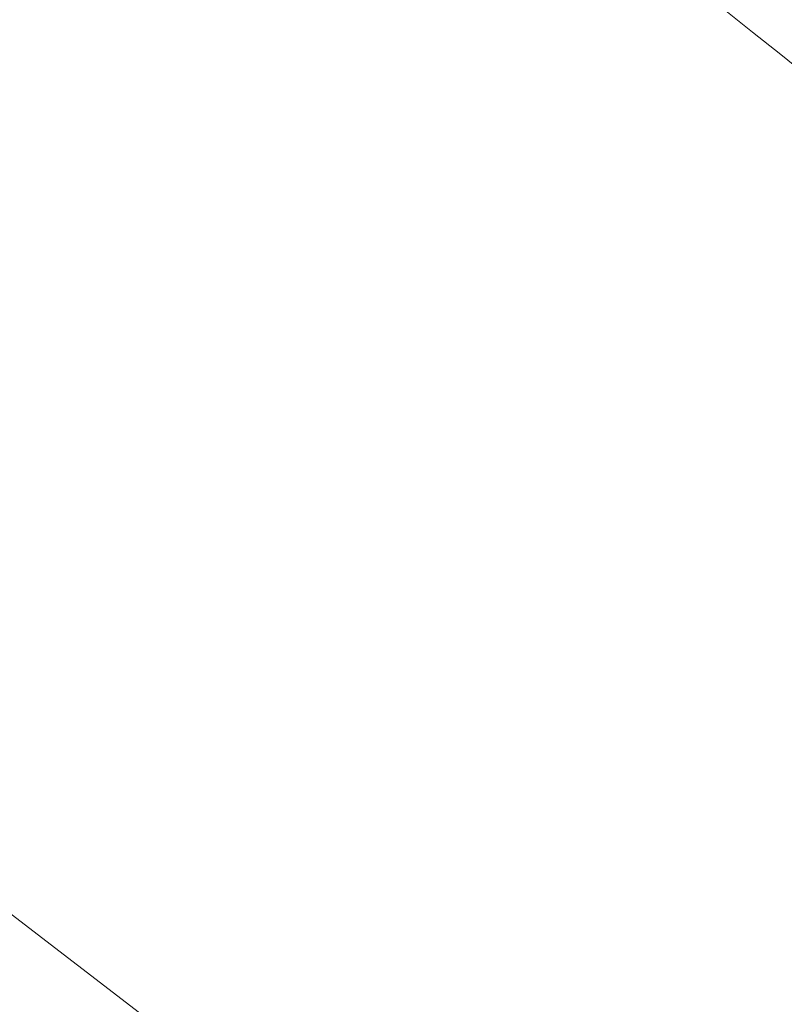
# Model space of a CAD drawing. Header units: metres. Extents: x 163628 to 168255, y 402691 to 405367.
# Tile 477 of 656: x 165522.9 to 165524.05, y 403927.29 to 403928.78. Entities that reach past the tile are written whole.
import ezdxf

# ---------------------------------------------------------------- set-up
doc = ezdxf.new("R2010")
doc.units = ezdxf.units.M
doc.linetypes.add('X-CA190022.004-UO-DWM_Snelfietsroute$0$VH-TROTTOIRBAND_130-150', pattern=[15, 5, -2, 2, -2, 2, -2])
for name, color, linetype, lineweight in [('X-CA190022.004-UO-DWM_Snelfietsroute$0$N-WE-VH-KANTOPSLUITING_ACHTERKANTBAND-G', 7, 'Continuous', 20), ('X-CA190022.004-UO-DWM_Snelfietsroute$0$N-WE-VH-KANTOPSLUITING_TROTTOIRBAND_130 150-G', 7, 'X-CA190022.004-UO-DWM_Snelfietsroute$0$VH-TROTTOIRBAND_130-150', 20), ('X-CA190022.004-UO-KAD_Percelen$0$B-WE-KG-GRENS_PERCEEL-GV', 150, 'Continuous', 9)]:
    doc.layers.add(name, color=color, linetype=linetype, lineweight=lineweight)

msp = doc.modelspace()

# ---------------------------------------------------------------- linework, layer by layer
at = {"layer": 'X-CA190022.004-UO-DWM_Snelfietsroute$0$N-WE-VH-KANTOPSLUITING_ACHTERKANTBAND-G', "ltscale": 0.2, "flags": 128}
msp.add_lwpolyline([(165518.6245, 403932.8889, 0.02459), (165521.3285, 403930.7378), (165522.5737, 403929.8435, -0.025021), (165525.2997, 403927.6711)], format="xyb", dxfattribs=at)
at = {"layer": 'X-CA190022.004-UO-DWM_Snelfietsroute$0$N-WE-VH-KANTOPSLUITING_TROTTOIRBAND_130 150-G', "ltscale": 0.2, "flags": 128}
msp.add_lwpolyline([(165518.7192, 403933.0053, 0.024618), (165521.416, 403930.8597), (165522.6612, 403929.9653, -0.025021), (165525.3989, 403927.7836)], format="xyb", dxfattribs=at)
at = {"layer": 'X-CA190022.004-UO-KAD_Percelen$0$B-WE-KG-GRENS_PERCEEL-GV', "flags": 128}
msp.add_lwpolyline([(165450.79, 403994.24), (165458.1, 403985.84), (165465.94, 403977.9), (165485.47, 403959.11), (165489.71, 403955.04), (165500.126, 403945.838), (165504.3, 403942.15), (165507.8, 403939), (165513.006, 403935.006), (165525.447, 403925.461), (165529.8, 403922.245), (165546.98, 403918.48), (165534.04, 403930.46), (165523.606, 403940.115), (165516.49, 403946.7), (165508.07, 403954.49), (165478.67, 403980.52), (165474.61, 403984.58), (165470.55, 403988.64), (165461.44, 403999.01)], dxfattribs=at)
msp.add_lwpolyline([(165198.984, 403783.721), (165203.794, 403770.499), (165219.371, 403778.022), (165261.19, 403798.093), (165312.395, 403823.042), (165377.01, 403853.973), (165439.548, 403884.215), (165525.447, 403925.461), (165513.006, 403935.006), (165505.996, 403931.629), (165504.764, 403934.187), (165372.327, 403871.117), (165276.3, 403823), (165276.248, 403824.924), (165211.72, 403793.834), (165208.803, 403792.162), (165203.98, 403789.794), (165205.414, 403786.827)], close=True, dxfattribs=at)

doc.saveas('drawing.dxf')
